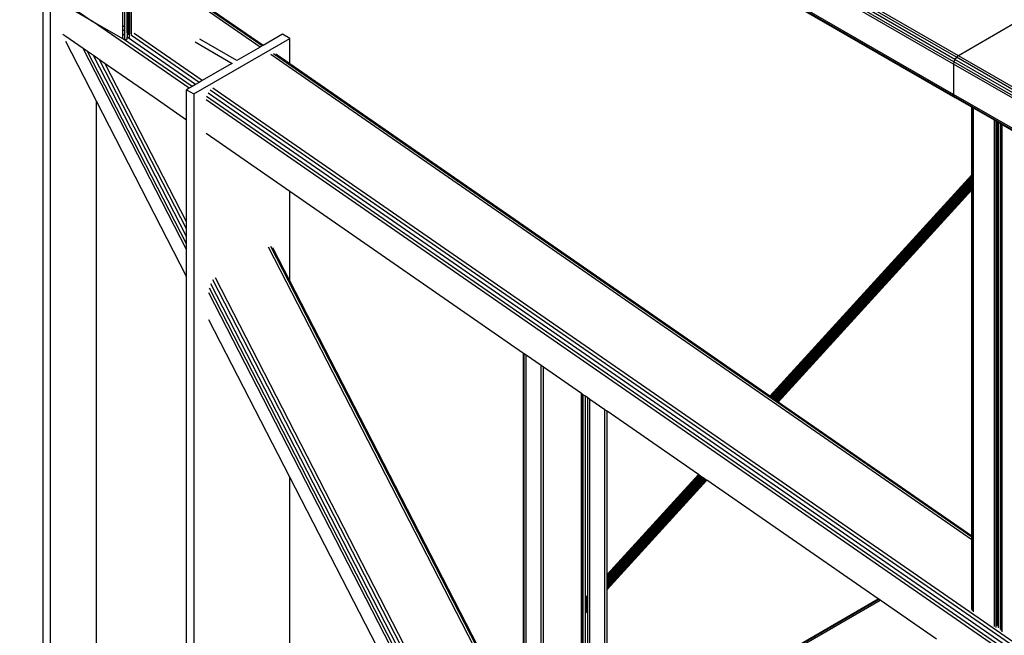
# Model space of a CAD drawing. Header units: millimetres. Extents: x 10 to 1250, y -62 to 528.
# Tile 544 of 656: x 597.733 to 598.899, y 511.943 to 512.673. Entities that reach past the tile are written whole.
import ezdxf

# ---------------------------------------------------------------- set-up
doc = ezdxf.new("R2010")
doc.units = ezdxf.units.MM
doc.header["$LTSCALE"] = 0.05

msp = doc.modelspace()

# ---------------------------------------------------------------- linework, layer by layer
at = {"color": 8}
for p, q in [((598.8448, 512.6297), (597.7391, 513.2681)), ((598.8391, 512.6199), (597.7334, 513.2582)), ((598.8395, 512.6226), (597.7339, 513.261)), ((598.8407, 512.6255), (597.7351, 513.2638)), ((598.8426, 512.628), (597.7369, 513.2663)), ((598.8391, 512.584), (597.7334, 513.2224)), ((598.8395, 512.5818), (597.7339, 513.2201)), ((597.8659, 512.6538), (597.8659, 513.1432)), ((598.5361, 512.7562), (598.8407, 512.5803)), ((597.8556, 512.6653), (597.8556, 512.7526)), ((597.8579, 512.6637), (597.8579, 512.751)), ((597.8607, 512.6618), (597.8607, 512.749)), ((597.8621, 512.6608), (597.8621, 512.7481)), ((597.8633, 512.7472), (597.8633, 512.66)), ((597.8635, 512.6598), (597.8635, 512.7471)), ((597.781, 512.6974), (597.8203, 512.6701)), ((598.0182, 512.6399), (597.9375, 512.6958)), ((598.0207, 512.6414), (597.9405, 512.6969)), ((598.0217, 512.642), (597.9425, 512.6968)), ((597.7614, 511.4155), (597.7614, 512.6875)), ((597.8203, 512.6701), (597.7845, 512.6908)), ((597.7701, 509.8467), (597.7701, 512.6825)), ((597.934, 512.5913), (597.8203, 512.6701)), ((597.8556, 512.6498), (597.8203, 512.6701)), ((597.8579, 512.6637), (597.8556, 512.6653)), ((597.8556, 512.6607), (597.8556, 512.6653)), ((597.8579, 512.6591), (597.8556, 512.6607)), ((597.8556, 512.6554), (597.8556, 512.6607)), ((597.8579, 512.6591), (597.8579, 512.6637)), ((597.8621, 512.6608), (597.8607, 512.6618)), ((597.8607, 512.6571), (597.8607, 512.6618)), ((597.8633, 512.66), (597.8621, 512.6608)), ((597.8621, 512.6562), (597.8621, 512.6608)), ((598.9182, 512.6722), (598.8448, 512.6297)), ((597.7879, 512.6527), (597.7845, 512.6551)), ((597.8085, 512.6385), (597.7879, 512.6527)), ((597.8579, 512.6537), (597.8556, 512.6554)), ((597.8556, 512.6501), (597.8556, 512.6554)), ((597.8565, 512.6494), (597.8556, 512.6501)), ((597.8556, 512.6498), (597.8556, 512.6501)), ((597.8565, 512.6494), (597.8556, 512.6498)), ((597.9375, 512.5933), (597.8565, 512.6494)), ((597.8579, 512.6489), (597.8565, 512.6494)), ((597.8579, 512.6537), (597.8579, 512.6591)), ((597.8579, 512.6489), (597.8579, 512.6537)), ((597.8621, 512.6562), (597.8607, 512.6571)), ((597.8607, 512.6571), (597.8607, 512.6518)), ((597.9416, 512.5957), (597.8607, 512.6518)), ((597.8607, 512.6492), (597.8607, 512.6518)), ((597.8635, 512.6552), (597.8621, 512.6562)), ((597.8621, 512.6545), (597.8621, 512.6562)), ((597.8635, 512.6598), (597.8633, 512.66)), ((597.8633, 512.66), (597.8633, 512.6556)), ((597.8635, 512.6552), (597.8635, 512.6598)), ((597.8635, 512.6515), (597.8635, 512.6552)), ((597.9458, 512.5982), (597.8657, 512.6537)), ((597.9495, 512.6003), (597.8688, 512.6562)), ((597.9396, 512.5846), (598.0533, 512.6502)), ((597.9905, 512.624), (597.9466, 512.6493)), ((598.0447, 512.6552), (598.0217, 512.642)), ((598.0533, 512.6502), (598.0447, 512.6552)), ((598.0533, 512.6201), (598.0533, 512.6502)), ((597.8242, 512.576), (597.7879, 512.6466)), ((597.931, 512.4002), (597.8085, 512.6385)), ((597.8138, 512.6348), (597.8085, 512.6385)), ((597.8597, 512.6487), (597.8579, 512.6489)), ((597.9412, 512.6462), (597.9851, 512.6208)), ((598.0182, 512.6399), (597.9905, 512.624)), ((598.0207, 512.6414), (598.0182, 512.6399)), ((598.0217, 512.642), (598.0207, 512.6414)), ((597.931, 512.4069), (597.8138, 512.6348)), ((597.8207, 512.63), (597.8138, 512.6348)), ((597.931, 512.4155), (597.8207, 512.63)), ((597.8281, 512.6249), (597.8207, 512.63)), ((598.8608, 512.0561), (598.0308, 512.6312)), ((598.8608, 512.0594), (598.0339, 512.6322)), ((598.0533, 512.6201), (598.0365, 512.6317)), ((598.8426, 512.628), (598.8407, 512.6255)), ((598.8448, 512.6297), (598.8426, 512.628)), ((599.9482, 511.9896), (598.8426, 512.628)), ((599.9504, 511.9914), (598.8448, 512.6297)), ((597.931, 512.4248), (597.8281, 512.6249)), ((597.8348, 512.6202), (597.8281, 512.6249)), ((597.931, 512.4332), (597.8348, 512.6202)), ((597.8926, 512.5802), (597.8348, 512.6202)), ((597.9811, 512.6185), (597.9495, 512.6003)), ((597.9851, 512.6208), (597.9811, 512.6185)), ((598.6216, 512.2264), (598.0533, 512.6201)), ((598.8395, 512.6226), (598.8391, 512.6199)), ((598.8391, 512.6199), (598.8391, 512.584)), ((599.9447, 511.9816), (598.8391, 512.6199)), ((598.8407, 512.6255), (598.8395, 512.6226)), ((599.9451, 511.9843), (598.8395, 512.6226)), ((599.9464, 511.9872), (598.8407, 512.6255)), ((597.934, 512.5913), (597.931, 512.5896)), ((597.9375, 512.5933), (597.934, 512.5913)), ((597.9416, 512.5957), (597.9375, 512.5933)), ((597.9458, 512.5982), (597.9416, 512.5957)), ((597.9495, 512.6003), (597.9458, 512.5982)), ((605.4326, 507.4158), (597.9621, 512.5915)), ((597.931, 512.5536), (597.8926, 512.5802)), ((597.931, 512.5896), (597.9396, 512.5846)), ((597.931, 512.5536), (597.931, 512.5896)), ((597.9396, 512.5846), (597.9396, 509.7488)), ((605.4332, 507.4002), (597.9547, 512.5814)), ((605.4326, 507.4058), (597.9564, 512.5855)), ((605.4326, 507.4112), (597.959, 512.589)), ((598.8391, 512.584), (598.8395, 512.5818)), ((599.9447, 511.9457), (598.8391, 512.584)), ((598.8395, 512.5818), (598.8407, 512.5803)), ((599.9451, 511.9434), (598.8395, 512.5818)), ((598.8608, 512.5688), (598.8407, 512.5803)), ((597.8242, 511.4011), (597.8242, 512.576)), ((597.931, 512.3683), (597.8242, 512.576)), ((605.4347, 507.3947), (597.9541, 512.5775)), ((598.8608, 512.4886), (598.8608, 512.5688)), ((598.8613, 512.5685), (598.8608, 512.5688)), ((598.8613, 512.4892), (598.8613, 512.5685)), ((598.8627, 512.5677), (598.8613, 512.5685)), ((598.8627, 512.4907), (598.8627, 512.5677)), ((598.8876, 512.5533), (598.8627, 512.5677)), ((597.931, 512.5055), (597.931, 512.5536)), ((598.8876, 511.9535), (598.8876, 512.5533)), ((598.8897, 512.5521), (598.8876, 512.5533)), ((598.8897, 511.9893), (598.8897, 512.5521)), ((598.8898, 512.552), (598.8897, 512.5521)), ((598.8898, 511.9894), (598.8898, 512.552)), ((598.8909, 512.5514), (598.8898, 512.552)), ((598.8909, 511.99), (598.8909, 512.5514)), ((598.8921, 512.5507), (598.8909, 512.5514)), ((598.8921, 511.9907), (598.8921, 512.5507)), ((598.8945, 512.5493), (598.8921, 512.5507)), ((598.8945, 512.0722), (598.8945, 512.5493)), ((598.8947, 512.5492), (598.8945, 512.5493)), ((598.8947, 512.0723), (598.8947, 512.5492)), ((598.8952, 512.5489), (598.8947, 512.5492)), ((598.8952, 512.0726), (598.8952, 512.5489)), ((598.8966, 512.5481), (598.8952, 512.5489)), ((598.8966, 512.0734), (598.8966, 512.5481)), ((598.9215, 512.5337), (598.8966, 512.5481)), ((598.0533, 512.4688), (597.9541, 512.5376)), ((597.931, 512.4332), (597.931, 512.5055)), ((598.6216, 512.2264), (598.8608, 512.4886)), ((598.6216, 512.2264), (598.8608, 512.4886)), ((598.6217, 512.2263), (598.8608, 512.4884)), ((598.6219, 512.2262), (598.8608, 512.4881)), ((598.6222, 512.226), (598.8608, 512.4876)), ((598.6225, 512.2258), (598.8608, 512.487)), ((598.6229, 512.2255), (598.8608, 512.4863)), ((598.8608, 512.4886), (598.8613, 512.4891)), ((598.8608, 512.4884), (598.8613, 512.4889)), ((598.8608, 512.4886), (598.8608, 512.4886)), ((598.8608, 512.4881), (598.8613, 512.4886)), ((598.8608, 512.4884), (598.8608, 512.4886)), ((598.8608, 512.4881), (598.8608, 512.4884)), ((598.8608, 512.4876), (598.8613, 512.4881)), ((598.8608, 512.4876), (598.8608, 512.4881)), ((598.8608, 512.487), (598.8613, 512.4876)), ((598.8608, 512.487), (598.8608, 512.4876)), ((598.8608, 512.4863), (598.8608, 512.487)), ((598.8608, 512.4863), (598.8613, 512.4869)), ((598.8608, 512.4855), (598.8608, 512.4863)), ((598.8608, 512.4855), (598.8613, 512.4861)), ((598.8613, 512.4892), (598.8627, 512.4906)), ((598.8613, 512.4889), (598.8627, 512.4904)), ((598.8613, 512.4886), (598.8627, 512.4901)), ((598.8613, 512.4881), (598.8627, 512.4897)), ((598.8613, 512.4891), (598.8613, 512.4892)), ((598.8613, 512.4876), (598.8627, 512.4891)), ((598.8613, 512.4889), (598.8613, 512.4891)), ((598.8613, 512.4886), (598.8613, 512.4889)), ((598.8613, 512.4881), (598.8613, 512.4886)), ((598.8613, 512.4869), (598.8627, 512.4884)), ((598.8613, 512.4876), (598.8613, 512.4881)), ((598.8613, 512.4861), (598.8627, 512.4876)), ((598.8613, 512.4869), (598.8613, 512.4876)), ((598.8613, 512.4861), (598.8613, 512.4869)), ((598.8613, 512.4852), (598.8627, 512.4867)), ((598.8613, 512.4852), (598.8613, 512.4861)), ((598.8627, 512.4906), (598.8627, 512.4907)), ((598.8627, 512.4904), (598.8627, 512.4906)), ((598.8627, 512.4901), (598.8627, 512.4904)), ((598.8627, 512.4897), (598.8627, 512.4901)), ((598.8627, 512.4891), (598.8627, 512.4897)), ((598.8627, 512.4884), (598.8627, 512.4891)), ((598.8627, 512.4876), (598.8627, 512.4884)), ((598.8627, 512.4867), (598.8627, 512.4876)), ((598.8627, 512.4857), (598.8627, 512.4867)), ((598.6233, 512.2252), (598.8608, 512.4855)), ((598.6238, 512.2248), (598.8608, 512.4846)), ((598.6244, 512.2245), (598.8608, 512.4837)), ((598.6249, 512.2241), (598.8608, 512.4826)), ((598.6255, 512.2237), (598.8608, 512.4816)), ((598.6262, 512.2232), (598.8608, 512.4805)), ((598.6268, 512.2228), (598.8608, 512.4793)), ((598.6274, 512.2224), (598.8608, 512.4782)), ((598.628, 512.2219), (598.8608, 512.4771)), ((598.6286, 512.2215), (598.8608, 512.4761)), ((598.6292, 512.2211), (598.8608, 512.4751)), ((598.6297, 512.2208), (598.8608, 512.4742)), ((598.8608, 512.4846), (598.8608, 512.4855)), ((598.8608, 512.4846), (598.8613, 512.4852)), ((598.8608, 512.4837), (598.8608, 512.4846)), ((598.8608, 512.4837), (598.8613, 512.4842)), ((598.8608, 512.4826), (598.8608, 512.4837)), ((598.8608, 512.4826), (598.8613, 512.4832)), ((598.8608, 512.4816), (598.8608, 512.4826)), ((598.8608, 512.4816), (598.8613, 512.4821)), ((598.8608, 512.4805), (598.8608, 512.4816)), ((598.8608, 512.4805), (598.8613, 512.481)), ((598.8608, 512.4793), (598.8608, 512.4805)), ((598.8608, 512.4793), (598.8613, 512.4799)), ((598.8608, 512.4782), (598.8608, 512.4793)), ((598.8608, 512.4782), (598.8613, 512.4788)), ((598.8608, 512.4771), (598.8608, 512.4782)), ((598.8608, 512.4771), (598.8613, 512.4777)), ((598.8608, 512.4761), (598.8608, 512.4771)), ((598.8608, 512.4761), (598.8613, 512.4766)), ((598.8608, 512.4751), (598.8608, 512.4761)), ((598.8608, 512.4751), (598.8613, 512.4756)), ((598.8608, 512.4742), (598.8608, 512.4751)), ((598.8608, 512.4742), (598.8613, 512.4747)), ((598.8608, 512.4734), (598.8608, 512.4742)), ((598.8613, 512.4842), (598.8627, 512.4857)), ((598.8613, 512.4842), (598.8613, 512.4852)), ((598.8613, 512.4832), (598.8627, 512.4847)), ((598.8613, 512.4832), (598.8613, 512.4842)), ((598.8613, 512.4821), (598.8627, 512.4836)), ((598.8613, 512.4821), (598.8613, 512.4832)), ((598.8613, 512.481), (598.8627, 512.4825)), ((598.8613, 512.481), (598.8613, 512.4821)), ((598.8613, 512.4799), (598.8627, 512.4814)), ((598.8613, 512.4799), (598.8613, 512.481)), ((598.8613, 512.4788), (598.8627, 512.4803)), ((598.8613, 512.4788), (598.8613, 512.4799)), ((598.8613, 512.4777), (598.8627, 512.4792)), ((598.8613, 512.4777), (598.8613, 512.4788)), ((598.8613, 512.4766), (598.8627, 512.4781)), ((598.8613, 512.4766), (598.8613, 512.4777)), ((598.8613, 512.4756), (598.8627, 512.4772)), ((598.8613, 512.4756), (598.8613, 512.4766)), ((598.8613, 512.4747), (598.8627, 512.4762)), ((598.8613, 512.4747), (598.8613, 512.4756)), ((598.8613, 512.4739), (598.8627, 512.4754)), ((598.8613, 512.4732), (598.8627, 512.4747)), ((598.8613, 512.4739), (598.8613, 512.4747)), ((598.8627, 512.4847), (598.8627, 512.4857)), ((598.8627, 512.4836), (598.8627, 512.4847)), ((598.8627, 512.4825), (598.8627, 512.4836)), ((598.8627, 512.4814), (598.8627, 512.4825)), ((598.8627, 512.4803), (598.8627, 512.4814)), ((598.8627, 512.4792), (598.8627, 512.4803)), ((598.8627, 512.4781), (598.8627, 512.4792)), ((598.8627, 512.4772), (598.8627, 512.4781)), ((598.8627, 512.4762), (598.8627, 512.4772)), ((598.8627, 512.4754), (598.8627, 512.4762)), ((598.8627, 512.4747), (598.8627, 512.4754)), ((598.8627, 512.4741), (598.8627, 512.4747)), ((598.0533, 512.3632), (598.0533, 512.4688)), ((598.3299, 512.2772), (598.0533, 512.4688)), ((598.6301, 512.2205), (598.8608, 512.4734)), ((598.6305, 512.2202), (598.8608, 512.4726)), ((598.6309, 512.22), (598.8608, 512.472)), ((598.6312, 512.2198), (598.8608, 512.4715)), ((598.6314, 512.2196), (598.8608, 512.4712)), ((598.6315, 512.2195), (598.8608, 512.4709)), ((598.6315, 512.2195), (598.8608, 512.4708)), ((598.8608, 512.4734), (598.8613, 512.4739)), ((598.8608, 512.4726), (598.8608, 512.4734)), ((598.8608, 512.4726), (598.8613, 512.4732)), ((598.8608, 512.472), (598.8608, 512.4726)), ((598.8608, 512.472), (598.8613, 512.4725)), ((598.8608, 512.4715), (598.8613, 512.472)), ((598.8608, 512.4715), (598.8608, 512.472)), ((598.8608, 512.4712), (598.8613, 512.4717)), ((598.8608, 512.4712), (598.8608, 512.4715)), ((598.8608, 512.4709), (598.8613, 512.4714)), ((598.8608, 512.4708), (598.8613, 512.4713)), ((598.8608, 512.4709), (598.8608, 512.4712)), ((598.8608, 512.4708), (598.8608, 512.4709)), ((598.8608, 512.0607), (598.8608, 512.4708)), ((598.8613, 512.4725), (598.8627, 512.4741)), ((598.8613, 512.4732), (598.8613, 512.4739)), ((598.8613, 512.472), (598.8627, 512.4736)), ((598.8613, 512.4717), (598.8627, 512.4732)), ((598.8613, 512.4725), (598.8613, 512.4732)), ((598.8613, 512.4714), (598.8627, 512.473)), ((598.8613, 512.4713), (598.8627, 512.4729)), ((598.8613, 512.472), (598.8613, 512.4725)), ((598.8613, 512.4717), (598.8613, 512.472)), ((598.8613, 512.4714), (598.8613, 512.4717)), ((598.8613, 512.4713), (598.8613, 512.4714)), ((598.8613, 512.0603), (598.8613, 512.4713)), ((598.8627, 512.4736), (598.8627, 512.4741)), ((598.8627, 512.4732), (598.8627, 512.4736)), ((598.8627, 512.473), (598.8627, 512.4732)), ((598.8627, 512.4729), (598.8627, 512.473)), ((598.8627, 512.0594), (598.8627, 512.4729)), ((597.931, 512.4248), (597.931, 512.4332)), ((597.931, 512.4155), (597.931, 512.4248)), ((597.931, 512.4069), (597.931, 512.4155)), ((597.931, 512.4002), (597.931, 512.4069)), ((597.931, 512.3683), (597.931, 512.4002)), ((598.3299, 511.8158), (598.0279, 512.4031)), ((598.3299, 511.8221), (598.0308, 512.4037)), ((598.0533, 512.3632), (598.0333, 512.4022)), ((597.931, 511.4609), (597.931, 512.3683)), ((598.3299, 511.6398), (597.9597, 512.3597)), ((598.3299, 511.649), (597.9622, 512.3641)), ((598.3299, 511.6574), (597.9651, 512.3668)), ((598.3032, 511.8773), (598.0533, 512.3632)), ((598.3306, 511.623), (597.9574, 512.3487)), ((598.3307, 511.6295), (597.958, 512.3543)), ((598.0533, 512.1304), (597.9574, 512.3169)), ((598.3307, 512.2767), (598.3299, 512.2772)), ((598.3299, 511.9065), (598.3299, 512.2772)), ((598.333, 512.2751), (598.3307, 512.2767)), ((598.3307, 511.9075), (598.3307, 512.2767)), ((598.333, 511.6226), (598.333, 512.2751)), ((598.3508, 512.2627), (598.333, 512.2751)), ((598.3508, 511.6319), (598.3508, 512.2627)), ((598.3534, 512.261), (598.3508, 512.2627)), ((598.3534, 511.6566), (598.3534, 512.261)), ((598.3984, 512.2298), (598.3534, 512.261)), ((598.3984, 511.9816), (598.3984, 512.2298)), ((598.3993, 512.2291), (598.3984, 512.2298)), ((598.4007, 512.2282), (598.3993, 512.2291)), ((598.3993, 511.9827), (598.3993, 512.2291)), ((598.4007, 511.9842), (598.4007, 512.2282)), ((598.4034, 512.2263), (598.4007, 512.2282)), ((598.4034, 511.9872), (598.4034, 512.2263)), ((598.4062, 512.2244), (598.4034, 512.2263)), ((598.4085, 512.2227), (598.4062, 512.2244)), ((598.4062, 511.9902), (598.4062, 512.2244)), ((598.4085, 511.6778), (598.4085, 512.2227)), ((598.4264, 512.2104), (598.4085, 512.2227)), ((598.6216, 512.2264), (598.6216, 512.2264)), ((598.6217, 512.2263), (598.6216, 512.2264)), ((598.6219, 512.2262), (598.6217, 512.2263)), ((598.6222, 512.226), (598.6219, 512.2262)), ((598.6225, 512.2258), (598.6222, 512.226)), ((598.6229, 512.2255), (598.6225, 512.2258)), ((598.6233, 512.2252), (598.6229, 512.2255)), ((598.6238, 512.2248), (598.6233, 512.2252)), ((598.6244, 512.2245), (598.6238, 512.2248)), ((598.6249, 512.2241), (598.6244, 512.2245)), ((598.6255, 512.2237), (598.6249, 512.2241)), ((598.6262, 512.2232), (598.6255, 512.2237)), ((598.6268, 512.2228), (598.6262, 512.2232)), ((598.6274, 512.2224), (598.6268, 512.2228)), ((598.628, 512.2219), (598.6274, 512.2224)), ((598.6286, 512.2215), (598.628, 512.2219)), ((598.6292, 512.2211), (598.6286, 512.2215)), ((598.6297, 512.2208), (598.6292, 512.2211)), ((598.6301, 512.2205), (598.6297, 512.2208)), ((598.6305, 512.2202), (598.6301, 512.2205)), ((598.6309, 512.22), (598.6305, 512.2202)), ((598.6312, 512.2198), (598.6309, 512.22)), ((598.6314, 512.2196), (598.6312, 512.2198)), ((598.6315, 512.2195), (598.6314, 512.2196)), ((598.8608, 512.0607), (598.6315, 512.2195)), ((598.6315, 512.2195), (598.6315, 512.2195)), ((598.4264, 511.6878), (598.4264, 512.2104)), ((598.4289, 512.2086), (598.4264, 512.2104)), ((598.4289, 512.0151), (598.4289, 512.2086)), ((598.5371, 512.1337), (598.4289, 512.2086)), ((598.0533, 511.6034), (598.0533, 512.1304)), ((598.2266, 511.7934), (598.0533, 512.1304)), ((598.4289, 512.0151), (598.5371, 512.1337)), ((598.4289, 512.0151), (598.5371, 512.1337)), ((598.4289, 512.0149), (598.5372, 512.1336)), ((598.4289, 512.0146), (598.5374, 512.1335)), ((598.4289, 512.0141), (598.5376, 512.1333)), ((598.4289, 512.0135), (598.5379, 512.1331)), ((598.4289, 512.0128), (598.5383, 512.1328)), ((598.4289, 512.012), (598.5388, 512.1325)), ((598.4289, 512.0111), (598.5393, 512.1322)), ((598.4289, 512.0102), (598.5398, 512.1318)), ((598.4289, 512.0091), (598.5404, 512.1314)), ((598.4289, 512.0081), (598.541, 512.131)), ((598.4289, 512.007), (598.5416, 512.1305)), ((598.4289, 512.0058), (598.5422, 512.1301)), ((598.4289, 512.0047), (598.5429, 512.1297)), ((598.4289, 512.0036), (598.5435, 512.1292)), ((598.4289, 512.0026), (598.5441, 512.1288)), ((598.4289, 512.0016), (598.5446, 512.1285)), ((598.4289, 512.0007), (598.5451, 512.1281)), ((598.4289, 511.9999), (598.5456, 512.1278)), ((598.4289, 511.9991), (598.546, 512.1275)), ((598.4289, 511.9985), (598.5463, 512.1273)), ((598.4289, 511.998), (598.5466, 512.1271)), ((598.4289, 511.9976), (598.5468, 512.1269)), ((598.4289, 511.9974), (598.547, 512.1268)), ((598.4289, 511.9973), (598.547, 512.1268)), ((598.5371, 512.1337), (598.5371, 512.1337)), ((598.5372, 512.1336), (598.5371, 512.1337)), ((598.5374, 512.1335), (598.5372, 512.1336)), ((598.5376, 512.1333), (598.5374, 512.1335)), ((598.5379, 512.1331), (598.5376, 512.1333)), ((598.5383, 512.1328), (598.5379, 512.1331)), ((598.5388, 512.1325), (598.5383, 512.1328)), ((598.5393, 512.1322), (598.5388, 512.1325)), ((598.5398, 512.1318), (598.5393, 512.1322)), ((598.5404, 512.1314), (598.5398, 512.1318)), ((598.541, 512.131), (598.5404, 512.1314)), ((598.5416, 512.1305), (598.541, 512.131)), ((598.5422, 512.1301), (598.5416, 512.1305)), ((598.5429, 512.1297), (598.5422, 512.1301)), ((598.5435, 512.1292), (598.5429, 512.1297)), ((598.5441, 512.1288), (598.5435, 512.1292)), ((598.5446, 512.1285), (598.5441, 512.1288)), ((598.5451, 512.1281), (598.5446, 512.1285)), ((598.5456, 512.1278), (598.5451, 512.1281)), ((598.546, 512.1275), (598.5456, 512.1278)), ((598.5463, 512.1273), (598.546, 512.1275)), ((598.5466, 512.1271), (598.5463, 512.1273)), ((598.5468, 512.1269), (598.5466, 512.1271)), ((598.547, 512.1268), (598.5468, 512.1269)), ((598.7499, 511.9862), (598.547, 512.1268)), ((598.547, 512.1268), (598.547, 512.1268)), ((598.8945, 512.0695), (598.8945, 512.0722)), ((598.8947, 512.0694), (598.8945, 512.0695)), ((598.8945, 512.0665), (598.8945, 512.0695)), ((598.8945, 512.0665), (598.8947, 512.0664)), ((598.8945, 511.9921), (598.8945, 512.0665)), ((598.8947, 512.0694), (598.8947, 512.0723)), ((598.8952, 512.0691), (598.8947, 512.0694)), ((598.8947, 512.0664), (598.8947, 512.0694)), ((598.8947, 512.0664), (598.8952, 512.0661)), ((598.8947, 511.9922), (598.8947, 512.0664)), ((598.8952, 512.0691), (598.8952, 512.0726)), ((598.8966, 512.0683), (598.8952, 512.0691)), ((598.8952, 512.0661), (598.8952, 512.0691)), ((598.8952, 512.0661), (598.8966, 512.0653)), ((598.8952, 511.9925), (598.8952, 512.0661)), ((598.8966, 512.0683), (598.8966, 512.0734)), ((598.8966, 512.0653), (598.8966, 512.0683)), ((598.8613, 512.0603), (598.8608, 512.0607)), ((598.8608, 512.0594), (598.8608, 512.0607)), ((598.8613, 512.059), (598.8608, 512.0594)), ((598.8608, 512.0561), (598.8608, 512.0594)), ((598.8608, 511.9738), (598.8608, 512.0561)), ((598.8613, 512.0558), (598.8608, 512.0561)), ((598.8627, 512.0594), (598.8613, 512.0603)), ((598.8613, 512.059), (598.8613, 512.0603)), ((598.8627, 512.0581), (598.8613, 512.059)), ((598.8613, 512.0558), (598.8613, 512.059)), ((598.8627, 512.0549), (598.8613, 512.0558)), ((598.8613, 512.0558), (598.8613, 511.9722)), ((598.8627, 512.0581), (598.8627, 512.0594)), ((598.8627, 512.0549), (598.8627, 512.0581)), ((598.8627, 511.9708), (598.8627, 512.0549)), ((598.8966, 511.9933), (598.8966, 512.0653)), ((598.4289, 512.0151), (598.4289, 512.0149)), ((598.4289, 512.0146), (598.4289, 512.0149)), ((598.4289, 512.0141), (598.4289, 512.0146)), ((598.4289, 512.0135), (598.4289, 512.0141)), ((598.4289, 512.0128), (598.4289, 512.0135)), ((598.4289, 512.012), (598.4289, 512.0128)), ((598.4289, 512.0111), (598.4289, 512.012)), ((598.4289, 512.0102), (598.4289, 512.0111)), ((598.4289, 512.0091), (598.4289, 512.0102)), ((598.4289, 512.0081), (598.4289, 512.0091)), ((598.4289, 512.007), (598.4289, 512.0081)), ((598.4289, 512.0058), (598.4289, 512.007)), ((598.4289, 512.0047), (598.4289, 512.0058)), ((598.4289, 512.0036), (598.4289, 512.0047)), ((598.4289, 512.0026), (598.4289, 512.0036)), ((598.4289, 512.0016), (598.4289, 512.0026)), ((598.4289, 512.0007), (598.4289, 512.0016)), ((598.4289, 511.9999), (598.4289, 512.0007)), ((598.4289, 511.9991), (598.4289, 511.9999)), ((598.4289, 511.9985), (598.4289, 511.9991)), ((598.4289, 511.998), (598.4289, 511.9985)), ((598.4289, 511.9976), (598.4289, 511.998)), ((598.4289, 511.9974), (598.4289, 511.9976)), ((598.4289, 511.9973), (598.4289, 511.9974)), ((598.4289, 511.8009), (598.4289, 511.9973)), ((598.4034, 511.9872), (598.4062, 511.9902)), ((598.4034, 511.987), (598.4062, 511.99)), ((598.4034, 511.9867), (598.4062, 511.9897)), ((598.4034, 511.9862), (598.4062, 511.9892)), ((598.4034, 511.9856), (598.4062, 511.9886)), ((598.4034, 511.9849), (598.4062, 511.9879)), ((598.4034, 511.9872), (598.4034, 511.987)), ((598.4034, 511.9841), (598.4062, 511.9871)), ((598.4034, 511.9867), (598.4034, 511.987)), ((598.4034, 511.9862), (598.4034, 511.9867)), ((598.4034, 511.9832), (598.4062, 511.9862)), ((598.4034, 511.9856), (598.4034, 511.9862)), ((598.4034, 511.9849), (598.4034, 511.9856)), ((598.4034, 511.9823), (598.4062, 511.9853)), ((598.4034, 511.9841), (598.4034, 511.9849)), ((598.4062, 511.9902), (598.4062, 511.9902)), ((598.4062, 511.99), (598.4062, 511.9902)), ((598.4062, 511.9897), (598.4062, 511.99)), ((598.4062, 511.9892), (598.4062, 511.9897)), ((598.4062, 511.9886), (598.4062, 511.9892)), ((598.4062, 511.9879), (598.4062, 511.9886)), ((598.4062, 511.9871), (598.4062, 511.9879)), ((598.4062, 511.9862), (598.4062, 511.9871)), ((598.4062, 511.9853), (598.4062, 511.9862)), ((598.4062, 511.9842), (598.4062, 511.9853)), ((598.4289, 511.8009), (598.7499, 511.9862)), ((598.4289, 511.8001), (598.7505, 511.9858)), ((598.4289, 511.7981), (598.7521, 511.9847)), ((598.7505, 511.9858), (598.7499, 511.9862)), ((598.7521, 511.9847), (598.7505, 511.9858)), ((598.8189, 511.9384), (598.7521, 511.9847)), ((598.8897, 511.9525), (598.8897, 511.9893)), ((598.8898, 511.9549), (598.8898, 511.9894)), ((598.8909, 511.9543), (598.8909, 511.99)), ((598.8921, 511.9521), (598.8921, 511.9907)), ((598.8945, 511.9523), (598.8945, 511.9921)), ((598.8947, 511.9503), (598.8947, 511.9922)), ((598.8952, 511.9925), (598.8952, 511.9487)), ((598.8966, 511.9473), (598.8966, 511.9933)), ((598.3984, 511.9816), (598.3993, 511.9826)), ((598.3984, 511.9814), (598.3993, 511.9824)), ((598.3984, 511.9811), (598.3993, 511.9821)), ((598.3984, 511.9806), (598.3993, 511.9817)), ((598.3984, 511.9816), (598.3984, 511.9814)), ((598.3984, 511.9811), (598.3984, 511.9814)), ((598.3984, 511.98), (598.3993, 511.9811)), ((598.3984, 511.9806), (598.3984, 511.9811)), ((598.3984, 511.98), (598.3984, 511.9806)), ((598.3984, 511.9793), (598.3993, 511.9804)), ((598.3984, 511.9793), (598.3984, 511.98)), ((598.3984, 511.9785), (598.3993, 511.9796)), ((598.3984, 511.9785), (598.3984, 511.9793)), ((598.3984, 511.9777), (598.3993, 511.9787)), ((598.3984, 511.9777), (598.3984, 511.9785)), ((598.3984, 511.9767), (598.3993, 511.9777)), ((598.3984, 511.9767), (598.3984, 511.9777)), ((598.3984, 511.9757), (598.3993, 511.9767)), ((598.3984, 511.9757), (598.3984, 511.9767)), ((598.3984, 511.9746), (598.3984, 511.9757)), ((598.3984, 511.9746), (598.3993, 511.9756)), ((598.3984, 511.9735), (598.3984, 511.9746)), ((598.3984, 511.9735), (598.3993, 511.9745)), ((598.3984, 511.9723), (598.3984, 511.9735)), ((598.3984, 511.9723), (598.3993, 511.9734)), ((598.3993, 511.9827), (598.4007, 511.9842)), ((598.3993, 511.9824), (598.4007, 511.984)), ((598.3993, 511.9821), (598.4007, 511.9836)), ((598.3993, 511.9817), (598.4007, 511.9832)), ((598.3993, 511.9826), (598.3993, 511.9827)), ((598.3993, 511.9811), (598.4007, 511.9826)), ((598.3993, 511.9824), (598.3993, 511.9826)), ((598.3993, 511.9821), (598.3993, 511.9824)), ((598.3993, 511.9817), (598.3993, 511.9821)), ((598.3993, 511.9804), (598.4007, 511.9819)), ((598.3993, 511.9811), (598.3993, 511.9817)), ((598.3993, 511.9796), (598.4007, 511.9811)), ((598.3993, 511.9804), (598.3993, 511.9811)), ((598.3993, 511.9796), (598.3993, 511.9804)), ((598.3993, 511.9787), (598.4007, 511.9802)), ((598.3993, 511.9787), (598.3993, 511.9796)), ((598.3993, 511.9777), (598.4007, 511.9792)), ((598.3993, 511.9777), (598.3993, 511.9787)), ((598.3993, 511.9767), (598.4007, 511.9782)), ((598.3993, 511.9767), (598.3993, 511.9777)), ((598.3993, 511.9756), (598.4007, 511.9771)), ((598.3993, 511.9756), (598.3993, 511.9767)), ((598.3993, 511.9745), (598.4007, 511.976)), ((598.3993, 511.9745), (598.3993, 511.9756)), ((598.3993, 511.9734), (598.4007, 511.9749)), ((598.3993, 511.9734), (598.3993, 511.9745)), ((598.3993, 511.9723), (598.4007, 511.9738)), ((598.3993, 511.9723), (598.3993, 511.9734)), ((598.4007, 511.9842), (598.4007, 511.9842)), ((598.4007, 511.984), (598.4007, 511.9842)), ((598.4007, 511.9836), (598.4007, 511.984)), ((598.4007, 511.9832), (598.4007, 511.9836)), ((598.4007, 511.9826), (598.4007, 511.9832)), ((598.4007, 511.9819), (598.4007, 511.9826)), ((598.4007, 511.9811), (598.4007, 511.9819)), ((598.4007, 511.9802), (598.4007, 511.9811)), ((598.4007, 511.9792), (598.4007, 511.9802)), ((598.4007, 511.9782), (598.4007, 511.9792)), ((598.4007, 511.9771), (598.4007, 511.9782)), ((598.4007, 511.976), (598.4007, 511.9771)), ((598.4007, 511.9749), (598.4007, 511.976)), ((598.4007, 511.9738), (598.4007, 511.9749)), ((598.4007, 511.9727), (598.4007, 511.9738)), ((598.4034, 511.9812), (598.4062, 511.9842)), ((598.4034, 511.9832), (598.4034, 511.9841)), ((598.4034, 511.9802), (598.4062, 511.9832)), ((598.4034, 511.9823), (598.4034, 511.9832)), ((598.4034, 511.9812), (598.4034, 511.9823)), ((598.4034, 511.979), (598.4062, 511.9821)), ((598.4034, 511.9802), (598.4034, 511.9812)), ((598.4034, 511.9779), (598.4062, 511.9809)), ((598.4034, 511.979), (598.4034, 511.9802)), ((598.4034, 511.9768), (598.4062, 511.9798)), ((598.4034, 511.9779), (598.4034, 511.979)), ((598.4034, 511.9757), (598.4062, 511.9787)), ((598.4034, 511.9768), (598.4034, 511.9779)), ((598.4034, 511.9747), (598.4062, 511.9777)), ((598.4034, 511.9757), (598.4034, 511.9768)), ((598.4034, 511.9737), (598.4062, 511.9767)), ((598.4034, 511.9728), (598.4062, 511.9758)), ((598.4034, 511.9747), (598.4034, 511.9757)), ((598.4034, 511.9719), (598.4062, 511.975)), ((598.4034, 511.9737), (598.4034, 511.9747)), ((598.4034, 511.9712), (598.4062, 511.9742)), ((598.4034, 511.9728), (598.4034, 511.9737)), ((598.4034, 511.9706), (598.4062, 511.9736)), ((598.4034, 511.9701), (598.4062, 511.9731)), ((598.4062, 511.9832), (598.4062, 511.9842)), ((598.4062, 511.9821), (598.4062, 511.9832)), ((598.4062, 511.9809), (598.4062, 511.9821)), ((598.4062, 511.9798), (598.4062, 511.9809)), ((598.4062, 511.9787), (598.4062, 511.9798)), ((598.4062, 511.9777), (598.4062, 511.9787)), ((598.4062, 511.9767), (598.4062, 511.9777)), ((598.4062, 511.9758), (598.4062, 511.9767)), ((598.4062, 511.975), (598.4062, 511.9758)), ((598.4062, 511.9742), (598.4062, 511.975)), ((598.4062, 511.9736), (598.4062, 511.9742)), ((598.4062, 511.9731), (598.4062, 511.9736)), ((598.4062, 511.9728), (598.4062, 511.9731)), ((598.3984, 511.9712), (598.3993, 511.9723)), ((598.3984, 511.9712), (598.3984, 511.9723)), ((598.3984, 511.9701), (598.3993, 511.9712)), ((598.3984, 511.9701), (598.3984, 511.9712)), ((598.3984, 511.9691), (598.3993, 511.9701)), ((598.3984, 511.9691), (598.3984, 511.9701)), ((598.3984, 511.9681), (598.3993, 511.9692)), ((598.3984, 511.9681), (598.3984, 511.9691)), ((598.3984, 511.9672), (598.3993, 511.9682)), ((598.3984, 511.9672), (598.3984, 511.9681)), ((598.3984, 511.9664), (598.3993, 511.9674)), ((598.3984, 511.9664), (598.3984, 511.9672)), ((598.3984, 511.9656), (598.3993, 511.9667)), ((598.3984, 511.9656), (598.3984, 511.9664)), ((598.3984, 511.965), (598.3993, 511.9661)), ((598.3984, 511.9645), (598.3993, 511.9656)), ((598.3984, 511.965), (598.3984, 511.9656)), ((598.3984, 511.9642), (598.3993, 511.9652)), ((598.3984, 511.9639), (598.3993, 511.965)), ((598.3984, 511.9645), (598.3984, 511.965)), ((598.3984, 511.9638), (598.3993, 511.9649)), ((598.3984, 511.9642), (598.3984, 511.9645)), ((598.3984, 511.9639), (598.3984, 511.9642)), ((598.3984, 511.9638), (598.3984, 511.9639)), ((598.3984, 511.7832), (598.3984, 511.9638)), ((598.3993, 511.9712), (598.4007, 511.9727)), ((598.3993, 511.9712), (598.3993, 511.9723)), ((598.3993, 511.9701), (598.4007, 511.9717)), ((598.3993, 511.9701), (598.3993, 511.9712)), ((598.3993, 511.9692), (598.4007, 511.9707)), ((598.3993, 511.9692), (598.3993, 511.9701)), ((598.3993, 511.9682), (598.4007, 511.9698)), ((598.3993, 511.9682), (598.3993, 511.9692)), ((598.3993, 511.9674), (598.4007, 511.9689)), ((598.3993, 511.9667), (598.4007, 511.9682)), ((598.3993, 511.9674), (598.3993, 511.9682)), ((598.3993, 511.9661), (598.4007, 511.9676)), ((598.3993, 511.9667), (598.3993, 511.9674)), ((598.3993, 511.9656), (598.4007, 511.9671)), ((598.3993, 511.9652), (598.4007, 511.9667)), ((598.3993, 511.9661), (598.3993, 511.9667)), ((598.3993, 511.965), (598.4007, 511.9665)), ((598.3993, 511.9649), (598.4007, 511.9664)), ((598.3993, 511.9656), (598.3993, 511.9661)), ((598.3993, 511.9652), (598.3993, 511.9656)), ((598.3993, 511.965), (598.3993, 511.9652)), ((598.3993, 511.9649), (598.3993, 511.965)), ((598.3993, 511.7838), (598.3993, 511.9649)), ((598.4007, 511.9717), (598.4007, 511.9727)), ((598.4007, 511.9707), (598.4007, 511.9717)), ((598.4007, 511.9698), (598.4007, 511.9707)), ((598.4007, 511.9689), (598.4007, 511.9698)), ((598.4007, 511.9682), (598.4007, 511.9689)), ((598.4007, 511.9676), (598.4007, 511.9682)), ((598.4007, 511.9671), (598.4007, 511.9676)), ((598.4007, 511.9667), (598.4007, 511.9671)), ((598.4007, 511.9665), (598.4007, 511.9667)), ((598.4007, 511.9664), (598.4007, 511.9665)), ((598.4007, 511.7846), (598.4007, 511.9664)), ((598.4034, 511.9697), (598.4062, 511.9728)), ((598.4034, 511.9719), (598.4034, 511.9728)), ((598.4034, 511.9695), (598.4062, 511.9725)), ((598.4034, 511.9694), (598.4062, 511.9724)), ((598.4034, 511.9712), (598.4034, 511.9719)), ((598.4034, 511.9706), (598.4034, 511.9712)), ((598.4034, 511.9701), (598.4034, 511.9706)), ((598.4034, 511.9697), (598.4034, 511.9701)), ((598.4034, 511.9695), (598.4034, 511.9697)), ((598.4034, 511.9694), (598.4034, 511.9695)), ((598.4034, 511.7862), (598.4034, 511.9694)), ((598.4062, 511.9725), (598.4062, 511.9728)), ((598.4062, 511.9724), (598.4062, 511.9725)), ((598.4062, 511.7878), (598.4062, 511.9724))]:
    msp.add_line(p, q, dxfattribs=at)

doc.saveas('drawing.dxf')
